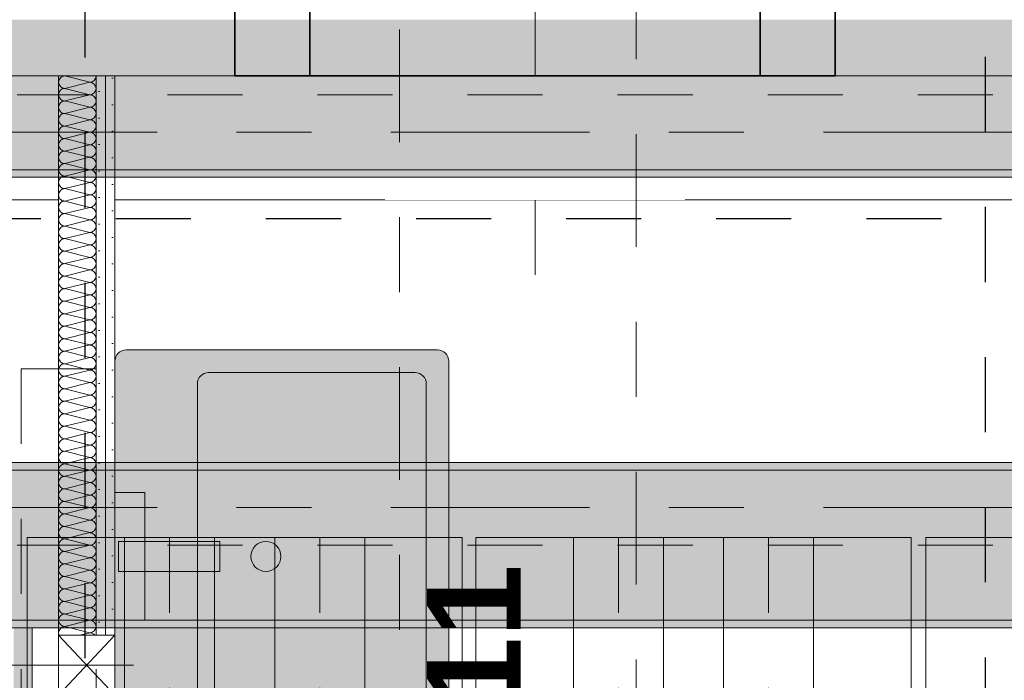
# Model space of a CAD drawing. Header units: metres. Extents: x -3.6 to 85.2, y -11 to 16.8.
# Tile 385 of 508: x 44.6 to 45.9, y 5.1 to 6. Entities that reach past the tile are written whole.
import ezdxf

# ---------------------------------------------------------------- set-up
doc = ezdxf.new("R2010")
doc.units = ezdxf.units.M
doc.header["$MEASUREMENT"] = 0
for name, pattern in [('Achse', [0.2, 0.1, -0.05, 0, -0.05]), ('Punktlinie eng', [0.0375, 0.0125, -0.025]), ('Schnittlinie', [0.3, 0.15, -0.075, 0, -0.075]), ('Strichlinie doppelt', [0.546806, 0.264583, -0.105833, 0.070556, -0.105833]), ('Strichlinie eng', [0.115, 0.075, -0.04]), ('STRICHPUNKT', [0.015, 0.0075, -0.00375, 0, -0.00375]), ('Strichpunktlinie', [0.31, 0.2, -0.05, 0.01, -0.05]), ('Wipeout_Contour', [1, 0, -1])]:
    doc.linetypes.add(name, pattern=pattern)
for name, color, linetype in [('154 - Bemaßung_ Beschriftung.Ausbau - Deckenspiegel', 7, 'Continuous'), ('203 - Marker.Schnitt - Ausbaudetail SA', 7, 'Continuous'), ('208 - Marker.Detail', 7, 'Continuous'), ('301 - Elemente.Linie', 7, 'Continuous'), ('305 - Elemente.Linie_ Schraffur - Deckenspiegel', 7, 'Continuous'), ('451 - Universal.Achsen Raster', 7, 'Continuous'), ('605 - Struktur.Wand Innen', 7, 'Continuous'), ('608 - Struktur.Träger', 7, 'Continuous'), ('Abbruch_605 - Struktur.Wand Innen', 7, 'Continuous'), ('Neubau_605 - Struktur.Wand Innen', 7, 'Continuous'), ('Neubau_606 - Struktur.Wand Innen Ausbau', 7, 'Continuous'), ('Neubau_653 - Abdeckung.TB Verkofferung', 7, 'Continuous'), ('Neubau_702 - Einrichtung.Möbel Sanitär', 7, 'Continuous'), ('Neubau_802 - HKLSE.Sanitär', 7, 'Continuous')]:
    doc.layers.add(name, color=color, linetype=linetype)
doc.styles.add('ERSTELLTER_STIL_1', font='txt')
doc.styles.add('ERSTELLTER_STIL_2', font='txt')
doc.linetypes.add('Abbruch 1', pattern='A,0,[1,2022.0244.A_L5A-PL04.03_iB_Deckenspiegel 1.OG1.Shx,S=0.001984,R=0,X=0,Y=0],-0.25,0', length=0.25)
doc.dimstyles.new('ERSTELLTER_STIL__3', dxfattribs={"dimtxt": 0.1, "dimasz": 0.0532, "dimexe": 0.18, "dimexo": 0.0625, "dimgap": 0, "dimtad": 1, "dimzin": 0, "dimdsep": 46, "dimtxsty": 'ERSTELLTER_STIL_2', "dimblk": 'ARROWHEAD_2', "dimblk1": 'ARROWHEAD_2', "dimblk2": 'ARROWHEAD_2', "dimcen": 0.09, "dimse1": 1, "dimse2": 1, "dimclrd": 7, "dimclre": 7, "dimclrt": 7, "dimazin": 0, "dimtfac": 1, "dimtdec": 4, "dimtmove": 2, "dimatfit": 3, "dimfxl": 1, "dimtolj": 1, "dimtzin": 0, "dimarcsym": 0})
pattern_1 = [(45, (0, 0), (-0.01767767, 0.01767767), [0, -0.025])]
pattern_2 = [(45, (0, 0), (-0.08485281, 0.08485281), []), (45, (-0.04243, 0.04243), (-0.08485281, 0.08485281), [0.09, -0.03])]

# ---------------------------------------------------------------- blocks, each defined once
blk = doc.blocks.new('*X181')
at = {"layer": 'Neubau_606 - Struktur.Wand Innen Ausbau', "color": 7, "linetype": 'Continuous', "lineweight": 5}
for p, q in [((44.6767, 5.9167), (44.6433, 5.925)), ((44.6767, 5.9167), (44.6433, 5.9083)), ((44.6767, 5.9), (44.6433, 5.9083)), ((44.6767, 5.9), (44.6433, 5.8917)), ((44.6767, 5.8833), (44.6433, 5.8917)), ((44.6767, 5.8833), (44.6433, 5.875)), ((44.6767, 5.8667), (44.6433, 5.875)), ((44.6767, 5.8667), (44.6433, 5.8583)), ((44.6767, 5.85), (44.6433, 5.8583)), ((44.6767, 5.85), (44.6433, 5.8417)), ((44.6767, 5.8333), (44.6433, 5.8417)), ((44.6767, 5.8333), (44.6433, 5.825)), ((44.6767, 5.8167), (44.6433, 5.825)), ((44.6767, 5.8167), (44.6433, 5.8083)), ((44.6767, 5.8), (44.6433, 5.8083)), ((44.6767, 5.8), (44.6433, 5.7917)), ((44.6767, 5.7833), (44.6433, 5.7917)), ((44.6767, 5.7833), (44.6433, 5.775)), ((44.6767, 5.7667), (44.6433, 5.775)), ((44.6767, 5.7667), (44.65, 5.76))]:
    blk.add_line(p, q, dxfattribs=at)
for centre, start, end in [((44.6433, 5.9167), 90, 180), ((44.6767, 5.925), 270, 0), ((44.6433, 5.9167), 180, 270), ((44.6433, 5.9), 90, 180), ((44.6767, 5.9083), 0, 90), ((44.6767, 5.9083), 270, 0), ((44.6433, 5.9), 180, 270), ((44.6433, 5.8833), 90, 180), ((44.6767, 5.8917), 0, 90), ((44.6767, 5.8917), 270, 0), ((44.6433, 5.8833), 180, 270), ((44.6767, 5.875), 0, 90), ((44.6433, 5.8667), 90, 180), ((44.6433, 5.8667), 180, 270), ((44.6767, 5.875), 270, 0), ((44.6767, 5.8583), 0, 90), ((44.6433, 5.85), 90, 180), ((44.6767, 5.8583), 270, 0), ((44.6433, 5.85), 180, 270), ((44.6433, 5.8333), 90, 180), ((44.6767, 5.8417), 0, 90), ((44.6767, 5.8417), 270, 0), ((44.6433, 5.8333), 180, 270), ((44.6767, 5.825), 0, 90), ((44.6433, 5.8167), 90, 180), ((44.6433, 5.8167), 180, 270), ((44.6767, 5.825), 270, 0), ((44.6767, 5.8083), 0, 90), ((44.6433, 5.8), 90, 180), ((44.6433, 5.8), 180, 270), ((44.6767, 5.8083), 270, 0), ((44.6767, 5.7917), 0, 90), ((44.6433, 5.7833), 90, 180), ((44.6767, 5.7917), 270, 0), ((44.6433, 5.7833), 180, 270), ((44.6433, 5.7667), 90, 180), ((44.6767, 5.775), 0, 90), ((44.6767, 5.775), 270, 0), ((44.6433, 5.7667), 180, 233.1301), ((44.6767, 5.7583), 11.537, 90)]:
    blk.add_arc(centre, 0.00833, start, end, dxfattribs=at)
blk = doc.blocks.new('*X183')
at = {"layer": 'Neubau_606 - Struktur.Wand Innen Ausbau', "color": 7, "linetype": 'Continuous', "lineweight": 5}
for p, q in [((44.65, 5.76), (44.6433, 5.7583)), ((44.6767, 5.75), (44.6433, 5.7583)), ((44.6767, 5.75), (44.6433, 5.7417)), ((44.6767, 5.7333), (44.6433, 5.7417)), ((44.6767, 5.7333), (44.6433, 5.725)), ((44.6767, 5.7167), (44.6433, 5.725)), ((44.6767, 5.7167), (44.6433, 5.7083)), ((44.6767, 5.7), (44.6433, 5.7083)), ((44.6767, 5.7), (44.6433, 5.6917)), ((44.6767, 5.6833), (44.6433, 5.6917)), ((44.6767, 5.6833), (44.6433, 5.675)), ((44.6767, 5.6667), (44.6433, 5.675)), ((44.6767, 5.6667), (44.6433, 5.6583)), ((44.6767, 5.65), (44.6433, 5.6583)), ((44.6767, 5.65), (44.6433, 5.6417)), ((44.6767, 5.6333), (44.6433, 5.6417)), ((44.6767, 5.6333), (44.6433, 5.625)), ((44.6767, 5.6167), (44.6433, 5.625)), ((44.6767, 5.6167), (44.6433, 5.6083)), ((44.6767, 5.6), (44.6433, 5.6083)), ((44.6767, 5.6), (44.6433, 5.5917)), ((44.6767, 5.5833), (44.6433, 5.5917)), ((44.6767, 5.5833), (44.6433, 5.575)), ((44.6767, 5.5667), (44.6433, 5.575)), ((44.6767, 5.5667), (44.6433, 5.5583)), ((44.6767, 5.55), (44.6433, 5.5583)), ((44.6767, 5.55), (44.6433, 5.5417)), ((44.6767, 5.5333), (44.6433, 5.5417)), ((44.6767, 5.5333), (44.6433, 5.525)), ((44.6767, 5.5167), (44.6433, 5.525)), ((44.6767, 5.5167), (44.6433, 5.5083)), ((44.6767, 5.5), (44.6433, 5.5083)), ((44.6767, 5.5), (44.6433, 5.4917)), ((44.6767, 5.4833), (44.6433, 5.4917)), ((44.6767, 5.4833), (44.6433, 5.475)), ((44.6767, 5.4667), (44.6433, 5.475)), ((44.6767, 5.4667), (44.6433, 5.4583)), ((44.6767, 5.45), (44.6433, 5.4583)), ((44.6767, 5.45), (44.6433, 5.4417)), ((44.6767, 5.4333), (44.6433, 5.4417)), ((44.6767, 5.4333), (44.6433, 5.425)), ((44.6767, 5.4167), (44.6433, 5.425)), ((44.6767, 5.4167), (44.6433, 5.4083)), ((44.6767, 5.4), (44.6433, 5.4083)), ((44.6767, 5.4), (44.6433, 5.3917)), ((44.6767, 5.3833), (44.6433, 5.3917)), ((44.6767, 5.3833), (44.6433, 5.375)), ((44.6767, 5.3667), (44.6433, 5.375)), ((44.6767, 5.3667), (44.6433, 5.3583)), ((44.6767, 5.35), (44.6433, 5.3583)), ((44.6767, 5.35), (44.6433, 5.3417)), ((44.6767, 5.3333), (44.6433, 5.3417)), ((44.6767, 5.3333), (44.6433, 5.325)), ((44.6767, 5.3167), (44.6433, 5.325)), ((44.6767, 5.3167), (44.6433, 5.3083)), ((44.6767, 5.3), (44.6433, 5.3083)), ((44.6767, 5.3), (44.6433, 5.2917)), ((44.6767, 5.2833), (44.6433, 5.2917)), ((44.6767, 5.2833), (44.6433, 5.275)), ((44.6767, 5.2667), (44.6433, 5.275)), ((44.6767, 5.2667), (44.6433, 5.2583)), ((44.6767, 5.25), (44.6433, 5.2583)), ((44.6767, 5.25), (44.6433, 5.2417)), ((44.6767, 5.2333), (44.6433, 5.2417)), ((44.6767, 5.2333), (44.6433, 5.225)), ((44.6767, 5.2167), (44.6433, 5.225)), ((44.6767, 5.2167), (44.6433, 5.2083)), ((44.6767, 5.2), (44.6433, 5.2083)), ((44.6767, 5.2), (44.6433, 5.1917)), ((44.6767, 5.1833), (44.6433, 5.1917)), ((44.6767, 5.1833), (44.6632, 5.18))]:
    blk.add_line(p, q, dxfattribs=at)
for centre, start, end in [((44.6433, 5.7667), 233.1301, 270), ((44.6767, 5.7583), 0, 11.537), ((44.6433, 5.75), 90, 180), ((44.6433, 5.75), 180, 270), ((44.6767, 5.7583), 270, 0), ((44.6767, 5.7417), 0, 90), ((44.6433, 5.7333), 90, 180), ((44.6767, 5.7417), 270, 0), ((44.6433, 5.7333), 180, 270), ((44.6433, 5.7167), 90, 180), ((44.6767, 5.725), 0, 90), ((44.6767, 5.725), 270, 0), ((44.6433, 5.7167), 180, 270), ((44.6433, 5.7), 90, 180), ((44.6767, 5.7083), 0, 90), ((44.6767, 5.7083), 270, 0), ((44.6433, 5.7), 180, 270), ((44.6767, 5.6917), 0, 90), ((44.6433, 5.6833), 90, 180), ((44.6433, 5.6833), 180, 270), ((44.6767, 5.6917), 270, 0), ((44.6767, 5.675), 0, 90), ((44.6433, 5.6667), 90, 180), ((44.6767, 5.675), 270, 0), ((44.6433, 5.6667), 180, 270), ((44.6433, 5.65), 90, 180), ((44.6767, 5.6583), 0, 90), ((44.6767, 5.6583), 270, 0), ((44.6433, 5.65), 180, 270), ((44.6433, 5.6333), 90, 180), ((44.6767, 5.6417), 0, 90), ((44.6767, 5.6417), 270, 0), ((44.6433, 5.6333), 180, 270), ((44.6767, 5.625), 0, 90), ((44.6433, 5.6167), 90, 180), ((44.6433, 5.6167), 180, 270), ((44.6767, 5.625), 270, 0), ((44.6767, 5.6083), 0, 90), ((44.6433, 5.6), 90, 180), ((44.6767, 5.6083), 270, 0), ((44.6433, 5.6), 180, 270), ((44.6433, 5.5833), 90, 180), ((44.6767, 5.5917), 0, 90), ((44.6767, 5.5917), 270, 0), ((44.6433, 5.5833), 180, 270), ((44.6767, 5.575), 0, 90), ((44.6433, 5.5667), 90, 180), ((44.6433, 5.5667), 180, 270), ((44.6767, 5.575), 270, 0), ((44.6767, 5.5583), 0, 90), ((44.6433, 5.55), 90, 180), ((44.6433, 5.55), 180, 270), ((44.6767, 5.5583), 270, 0), ((44.6767, 5.5417), 0, 90), ((44.6433, 5.5333), 90, 180), ((44.6767, 5.5417), 270, 0), ((44.6433, 5.5333), 180, 270), ((44.6433, 5.5167), 90, 180), ((44.6767, 5.525), 0, 90), ((44.6767, 5.525), 270, 0), ((44.6433, 5.5167), 180, 270), ((44.6767, 5.5083), 0, 90), ((44.6433, 5.5), 90, 180), ((44.6433, 5.5), 180, 270), ((44.6767, 5.5083), 270, 0), ((44.6767, 5.4917), 0, 90), ((44.6433, 5.4833), 90, 180), ((44.6767, 5.4917), 270, 0), ((44.6433, 5.4833), 180, 270), ((44.6433, 5.4667), 90, 180), ((44.6767, 5.475), 0, 90), ((44.6767, 5.475), 270, 0), ((44.6433, 5.4667), 180, 270), ((44.6433, 5.45), 90, 180), ((44.6767, 5.4583), 0, 90), ((44.6767, 5.4583), 270, 0), ((44.6433, 5.45), 180, 270), ((44.6767, 5.4417), 0, 90), ((44.6433, 5.4333), 90, 180), ((44.6433, 5.4333), 180, 270), ((44.6767, 5.4417), 270, 0), ((44.6767, 5.425), 0, 90), ((44.6433, 5.4167), 90, 180), ((44.6767, 5.425), 270, 0), ((44.6433, 5.4167), 180, 270), ((44.6433, 5.4), 90, 180), ((44.6767, 5.4083), 0, 90), ((44.6767, 5.4083), 270, 0), ((44.6433, 5.4), 180, 270), ((44.6767, 5.3917), 0, 90), ((44.6433, 5.3833), 90, 180), ((44.6433, 5.3833), 180, 270), ((44.6767, 5.3917), 270, 0), ((44.6767, 5.375), 0, 90), ((44.6433, 5.3667), 90, 180), ((44.6433, 5.3667), 180, 270), ((44.6767, 5.375), 270, 0), ((44.6767, 5.3583), 0, 90), ((44.6433, 5.35), 90, 180), ((44.6767, 5.3583), 270, 0), ((44.6433, 5.35), 180, 270), ((44.6433, 5.3333), 90, 180), ((44.6767, 5.3417), 0, 90), ((44.6767, 5.3417), 270, 0), ((44.6433, 5.3333), 180, 270), ((44.6767, 5.325), 0, 90), ((44.6433, 5.3167), 90, 180), ((44.6433, 5.3167), 180, 270), ((44.6767, 5.325), 270, 0), ((44.6767, 5.3083), 0, 90), ((44.6433, 5.3), 90, 180), ((44.6767, 5.3083), 270, 0), ((44.6433, 5.3), 180, 270), ((44.6433, 5.2833), 90, 180), ((44.6767, 5.2917), 0, 90), ((44.6767, 5.2917), 270, 0), ((44.6433, 5.2833), 180, 270), ((44.6433, 5.2667), 90, 180), ((44.6767, 5.275), 0, 90), ((44.6767, 5.275), 270, 0), ((44.6433, 5.2667), 180, 270), ((44.6767, 5.2583), 0, 90), ((44.6433, 5.25), 90, 180), ((44.6433, 5.25), 180, 270), ((44.6767, 5.2583), 270, 0), ((44.6767, 5.2417), 0, 90), ((44.6433, 5.2333), 90, 180), ((44.6767, 5.2417), 270, 0), ((44.6433, 5.2333), 180, 270), ((44.6433, 5.2167), 90, 180), ((44.6767, 5.225), 0, 90), ((44.6767, 5.225), 270, 0), ((44.6433, 5.2167), 180, 270), ((44.6767, 5.2083), 0, 90), ((44.6433, 5.2), 90, 180), ((44.6433, 5.2), 180, 270), ((44.6767, 5.2083), 270, 0), ((44.6767, 5.1917), 0, 90), ((44.6433, 5.1833), 90, 180), ((44.6433, 5.1833), 180, 203.7114), ((44.6767, 5.1917), 270, 0), ((44.6767, 5.175), 36.7175, 90)]:
    blk.add_arc(centre, 0.00833, start, end, dxfattribs=at)
blk = doc.blocks.new('*D432')
at = {"layer": '154 - Bemaßung_ Beschriftung.Ausbau - Deckenspiegel', "color": 7, "linetype": 'Continuous', "lineweight": 5}
for p, q in [((39.5425, 5.0505), (39.5425, 5.0847)), ((39.5775, 5.0303), (39.5075, 5.0707)), ((39.595, 5.0505), (39.49, 5.0505)), ((39.5425, 4.795), (39.5425, 5.0505)), ((39.5075, 4.8152), (39.5775, 4.7748)), ((39.595, 4.795), (39.49, 4.795))]:
    blk.add_line(p, q, dxfattribs=at)
at = {"layer": '154 - Bemaßung_ Beschriftung.Ausbau - Deckenspiegel', "color": 7, "lineweight": 5, "insert": (39.5241, 4.808), "char_height": 0.1, "attachment_point": 7, "rotation": 90, "style": 'ERSTELLTER_STIL_2'}
blk.add_mtext('\\A1;{\\pql;\\fArial|b0|i0|c0|p38;25\\fArial|b0|i0|c0|p38;\\A1{\\H.66x;\\S55^  ;}}', dxfattribs=at)
blk = doc.blocks.new('ARROWHEAD_2')
at = {"color": 0, "linetype": 'Continuous', "lineweight": 0}
for p, q in [((-0.378, -0.655), (0.378, 0.655)), ((0, 0), (-1, 0))]:
    blk.add_line(p, q, dxfattribs=at)

msp = doc.modelspace()

# ---------------------------------------------------------------- hatches: boundary and pattern name
at = {"layer": '608 - Struktur.Träger', "linetype": 'Continuous', "lineweight": 0, "true_color": 0x000000}
h = msp.add_hatch(dxfattribs=at)
h.set_pattern_fill('Gips_0001', color=18, style=0, pattern_type=2)
h.set_pattern_definition(pattern_1)
h.paths.add_polyline_path([(40.29, 5.41), (40.29, 5.4), (47.17, 5.4), (47.17, 5.41)])
h = msp.add_hatch(dxfattribs=at)
h.set_pattern_fill('Beton__Stahlbeton_0001', color=18, style=0, pattern_type=2)
h.set_pattern_definition(pattern_2)
h.paths.add_polyline_path([(0.69, 5.4), (0.38, 5.4), (0.38, 5.2), (0.69, 5.2), (7.57, 5.2), (7.89, 5.2), (11.17, 5.2), (11.49, 5.2), (14.86, 5.2), (15.02, 5.2), (18.37, 5.2), (18.69, 5.2), (22.04, 5.2), (22.2, 5.2), (25.57, 5.2), (25.89, 5.2), (29.26, 5.2), (29.42, 5.2), (32.77, 5.2), (33.09, 5.2), (36.46, 5.2), (36.6, 5.2), (39.97, 5.2), (40.29, 5.2), (47.16, 5.2), (47.49, 5.2), (54.37, 5.2), (54.69, 5.2), (58.06, 5.2), (58.195, 5.2), (61.57, 5.2), (61.88, 5.2), (61.88, 5.4), (61.57, 5.4), (58.195, 5.4), (58.06, 5.4), (54.69, 5.4), (54.37, 5.4), (47.49, 5.4), (47.17, 5.4), (40.29, 5.4), (39.97, 5.4), (36.6, 5.4), (36.46, 5.4), (33.09, 5.4), (32.77, 5.4), (29.42, 5.4), (29.26, 5.4), (25.89, 5.4), (25.57, 5.4), (22.2, 5.4), (22.04, 5.4), (18.69, 5.4), (18.37, 5.4), (15.02, 5.4), (14.86, 5.4), (11.49, 5.4), (11.17, 5.4), (7.89, 5.4), (7.57, 5.4)])
h = msp.add_hatch(dxfattribs=at)
h.set_pattern_fill('Gips_0001', color=18, style=0, pattern_type=2)
h.set_pattern_definition(pattern_1)
h.paths.add_polyline_path([(40.29, 5.19), (40.3373, 5.19), (40.3373, 5.19), (40.3428, 5.19), (40.3428, 5.19), (42.1063, 5.19), (42.1063, 5.19), (42.1118, 5.19), (42.1118, 5.19), (44.5022, 5.19), (44.5022, 5.19), (44.5078, 5.19), (44.5078, 5.19), (47.16, 5.19), (47.16, 5.2), (40.29, 5.2)])
at = {"layer": 'Neubau_605 - Struktur.Wand Innen', "linetype": 'Continuous', "lineweight": 0, "true_color": 0x000000}
for points in [[(45.47, 5.925), (45.07, 5.925), (45.27, 5.8425)], [(45.07, 5.76), (45.47, 5.76), (45.27, 5.8425)]]:
    msp.add_hatch(color=18, dxfattribs=at).paths.add_polyline_path(points)
at = {"layer": 'Neubau_606 - Struktur.Wand Innen Ausbau', "linetype": 'Continuous', "lineweight": 0, "true_color": 0x000000}
h = msp.add_hatch(dxfattribs=at)
h.set_pattern_fill('Gips_0001', color=18, style=0, pattern_type=2)
h.set_pattern_definition(pattern_1)
h.paths.add_polyline_path([(44.685, 5.925), (44.685, 5.76), (44.6975, 5.76), (44.6975, 5.925)])
h = msp.add_hatch(dxfattribs=at)
h.set_pattern_fill('Gips_0001', color=18, style=0, pattern_type=2)
h.set_pattern_definition(pattern_1)
h.paths.add_polyline_path([(44.685, 5.18), (44.6975, 5.18), (44.6975, 5.76), (44.685, 5.76)])
at = {"layer": 'Neubau_653 - Abdeckung.TB Verkofferung', "linetype": 'Continuous', "lineweight": 0, "true_color": 0x000000}
h = msp.add_hatch(dxfattribs=at)
h.set_pattern_fill('Gips_0001', color=18, style=0, pattern_type=2)
h.set_pattern_definition(pattern_1)
h.paths.add_polyline_path([(44.575, 0.7495), (44.6, 0.7495), (44.6, 5.19), (44.575, 5.19)])
at = {"layer": 'Neubau_702 - Einrichtung.Möbel Sanitär', "linetype": 'Continuous', "lineweight": 0, "true_color": 0x3a3a3a}
for points in [[(44.71, 5.025, 0.414214), (44.725, 5.01), (45.14, 5.01, 0.414214), (45.155, 5.025), (45.155, 5.545, 0.414214), (45.14, 5.56), (44.725, 5.56, 0.414214), (44.71, 5.545)], [(44.75, 5.2), (44.75, 5.37), (44.71, 5.37), (44.71, 5.2)], [(44.85, 5.265), (44.85, 5.305), (44.715, 5.305), (44.715, 5.265)]]:
    msp.add_hatch(color=250, dxfattribs=at).paths.add_polyline_path(points)

# ---------------------------------------------------------------- linework, layer by layer
at = {"layer": '208 - Marker.Detail', "color": 30, "linetype": 'Punktlinie eng', "lineweight": 25, "true_color": 0xff6e00}
msp.add_line((44.67, 8.6495), (44.67, 5.0505), dxfattribs=at)
at = {"layer": '301 - Elemente.Linie', "color": 1, "linetype": 'Strichlinie eng', "lineweight": 25, "flags": 128}
msp.add_lwpolyline([(40.3114, 5.7353), (47.17, 5.7353)], dxfattribs=at)
at = {"layer": '305 - Elemente.Linie_ Schraffur - Deckenspiegel', "color": 7, "linetype": 'STRICHPUNKT', "lineweight": 9}
for p, q in [((44.783, 5.31), (44.783, 0.645)), ((44.983, 5.31), (44.983, 0.645)), ((45.381, 5.31), (45.381, 0.645)), ((45.581, 5.31), (45.581, 0.645))]:
    msp.add_line(p, q, dxfattribs=at)
at = {"layer": '305 - Elemente.Linie_ Schraffur - Deckenspiegel', "color": 7, "linetype": 'Continuous', "lineweight": 9, "flags": 128}
for points in [[(44.593, 5.31), (45.173, 5.31), (45.173, 0.645), (44.593, 0.645)], [(45.191, 5.31), (45.771, 5.31), (45.771, 0.645), (45.191, 0.645)], [(45.7905, 5.31), (46.3705, 5.31), (46.3705, 0.645), (45.7905, 0.645)]]:
    msp.add_lwpolyline(points, close=True, dxfattribs=at)
at = {"layer": '305 - Elemente.Linie_ Schraffur - Deckenspiegel', "color": 7, "linetype": 'Continuous', "lineweight": 9}
for points in [[(44.723, 0.645), (44.843, 0.645), (44.843, 5.31), (44.723, 5.31)], [(44.923, 0.645), (45.043, 0.645), (45.043, 5.31), (44.923, 5.31)], [(45.321, 0.645), (45.441, 0.645), (45.441, 5.31), (45.321, 5.31)], [(45.521, 0.645), (45.641, 0.645), (45.641, 5.31), (45.521, 5.31)]]:
    msp.add_lwpolyline(points, close=True, dxfattribs=at)
at = {"layer": '451 - Universal.Achsen Raster', "color": 160, "linetype": 'Strichlinie doppelt', "lineweight": 9, "true_color": 0x3232ff}
msp.add_line((64.935, 5.35), (-3.175, 5.35), dxfattribs=at)
at = {"layer": '605 - Struktur.Wand Innen', "color": 7, "linetype": 'Continuous', "lineweight": 13}
msp.add_line((44.6975, 5.925), (44.685, 5.925), dxfattribs=at)
at = {"layer": '605 - Struktur.Wand Innen', "color": 7, "linetype": 'Continuous', "lineweight": 13, "flags": 128}
for points in [[(45.47, 5.925), (45.07, 5.925)], [(45.07, 5.76), (45.47, 5.76)]]:
    msp.add_lwpolyline(points, dxfattribs=at)
at = {"layer": '608 - Struktur.Träger', "color": 7, "linetype": 'Continuous', "lineweight": 13}
for p, q in [((0.38, 5.41), (61.88, 5.41)), ((47.17, 5.4), (40.29, 5.4)), ((0.38, 5.19), (61.88, 5.19))]:
    msp.add_line(p, q, dxfattribs=at)
at = {"layer": '608 - Struktur.Träger', "color": 7, "linetype": 'Continuous', "lineweight": 5}
for p, q in [((47.17, 5.41), (40.29, 5.41)), ((47.16, 5.19), (44.5078, 5.19))]:
    msp.add_line(p, q, dxfattribs=at)
at = {"layer": '608 - Struktur.Träger', "color": 7, "linetype": 'Achse', "lineweight": 9}
msp.add_line((0.38, 5.3), (61.88, 5.3), dxfattribs=at)
at = {"layer": '608 - Struktur.Träger', "color": 7, "linetype": 'Continuous', "lineweight": 13, "flags": 128}
msp.add_lwpolyline([(61.88, 5.2), (61.57, 5.2), (58.195, 5.2), (58.06, 5.2), (54.69, 5.2), (54.37, 5.2), (47.49, 5.2), (47.16, 5.2), (40.29, 5.2), (39.97, 5.2), (36.6, 5.2), (36.46, 5.2), (33.09, 5.2), (32.77, 5.2), (29.42, 5.2)], dxfattribs=at)
at = {"layer": 'Abbruch_605 - Struktur.Wand Innen', "color": 160, "linetype": 'Abbruch 1', "lineweight": 5, "true_color": 0x3232ff}
msp.add_line((45.27, 6.025), (45.27, 5.66), dxfattribs=at)
at = {"layer": 'Abbruch_605 - Struktur.Wand Innen', "color": 7, "linetype": 'Abbruch 1', "lineweight": 13}
for p, q in [((45.07, 5.925), (45.07, 5.76)), ((45.47, 5.76), (45.47, 5.925))]:
    msp.add_line(p, q, dxfattribs=at)
at = {"layer": 'Neubau_605 - Struktur.Wand Innen', "color": 1, "linetype": 'Continuous', "lineweight": 5}
for p, q in [((44.685, 5.76), (44.685, 5.925)), ((44.6975, 5.76), (44.6975, 5.925))]:
    msp.add_line(p, q, dxfattribs=at)
at = {"layer": 'Neubau_605 - Struktur.Wand Innen', "color": 1, "linetype": 'Strichlinie eng', "lineweight": 9}
for p, q in [((45.07, 5.925), (45.47, 5.76)), ((45.47, 5.925), (45.07, 5.76))]:
    msp.add_line(p, q, dxfattribs=at)
at = {"layer": 'Neubau_606 - Struktur.Wand Innen Ausbau', "color": 1, "linetype": 'Continuous', "lineweight": 5}
for p, q in [((44.685, 5.18), (44.685, 5.76)), ((44.6975, 5.18), (44.6975, 5.76))]:
    msp.add_line(p, q, dxfattribs=at)
at = {"layer": 'Neubau_606 - Struktur.Wand Innen Ausbau', "color": 1, "linetype": 'Continuous', "lineweight": 9}
for p, q in [((44.635, 5.1), (44.71, 5.18)), ((44.635, 5.18), (44.71, 5.1))]:
    msp.add_line(p, q, dxfattribs=at)
at = {"layer": 'Neubau_606 - Struktur.Wand Innen Ausbau', "color": 1, "linetype": 'Strichpunktlinie', "lineweight": 5}
msp.add_line((44.535, 5.14), (44.81, 5.14), dxfattribs=at)
msp.add_line((44.535, 5.14), (44.81, 5.14), dxfattribs=at)
at = {"layer": 'Neubau_606 - Struktur.Wand Innen Ausbau', "color": 1, "linetype": 'Continuous', "lineweight": 9, "flags": 128}
for points in [[(44.635, 5.18), (44.635, 5.1)], [(44.685, 5.18), (44.635, 5.18)], [(44.6975, 5.18), (44.685, 5.18)], [(44.71, 5.18), (44.6975, 5.18)], [(44.71, 5.1), (44.71, 5.18)]]:
    msp.add_lwpolyline(points, dxfattribs=at)
at = {"layer": 'Neubau_653 - Abdeckung.TB Verkofferung', "color": 1, "linetype": 'Continuous', "lineweight": 9}
for p, q in [((44.71, 5.76), (46.845, 5.76)), ((44.71, 5.0505), (44.71, 5.76)), ((44.6, 5.19), (44.41, 5.19)), ((44.6, 0.7495), (44.6, 5.19))]:
    msp.add_line(p, q, dxfattribs=at)
at = {"layer": 'Neubau_653 - Abdeckung.TB Verkofferung', "color": 1, "linetype": 'Continuous', "lineweight": 5}
for p, q in [((44.6, 5.19), (44.575, 5.19)), ((44.6, 5.19), (44.6, 0.7495)), ((46.845, 5.19), (44.71, 5.19))]:
    msp.add_line(p, q, dxfattribs=at)
at = {"layer": 'Neubau_653 - Abdeckung.TB Verkofferung', "color": 1, "linetype": 'Continuous', "lineweight": 5, "flags": 128}
msp.add_lwpolyline([(44.71, 5.19), (44.71, 5.09), (44.71, 5.063), (44.71, 5.0505)], dxfattribs=at)
at = {"layer": 'Neubau_702 - Einrichtung.Möbel Sanitär', "color": 7, "linetype": 'Continuous', "lineweight": 9, "true_color": 0xebebeb}
for p, q in [((44.835, 5.53), (45.11, 5.53)), ((44.82, 5.055), (44.82, 5.515)), ((45.125, 5.515), (45.125, 5.055))]:
    msp.add_line(p, q, dxfattribs=at)
at = {"layer": 'Neubau_702 - Einrichtung.Möbel Sanitär', "color": 7, "linetype": 'Continuous', "lineweight": 9, "true_color": 0xebebeb, "flags": 128}
msp.add_lwpolyline([(44.71, 5.025), (44.71, 5.545, -0.414214), (44.725, 5.56), (45.14, 5.56, -0.414214), (45.155, 5.545), (45.155, 5.025, -0.414214), (45.14, 5.01), (44.725, 5.01, -0.414214)], format="xyb", close=True, dxfattribs=at)
for points in [[(44.75, 5.2), (44.75, 5.37), (44.71, 5.37), (44.71, 5.2)], [(44.85, 5.265), (44.85, 5.305), (44.715, 5.305), (44.715, 5.265)]]:
    msp.add_lwpolyline(points, close=True, dxfattribs=at)
at = {"layer": 'Neubau_702 - Einrichtung.Möbel Sanitär', "color": 7, "linetype": 'Continuous', "lineweight": 9, "true_color": 0xebebeb}
msp.add_circle((44.9113, 5.285), 0.02, dxfattribs=at)
for centre, start, end in [((44.835, 5.515), 90, 180), ((45.11, 5.515), 0, 90)]:
    msp.add_arc(centre, 0.015, start, end, dxfattribs=at)
at = {"layer": 'Neubau_802 - HKLSE.Sanitär', "color": 1, "linetype": 'STRICHPUNKT', "lineweight": 9, "flags": 128}
for points in [[(44.585, 5.535), (44.685, 5.535)], [(44.585, 5.035), (44.585, 5.535)], [(44.685, 5.535), (44.685, 5.035)]]:
    msp.add_lwpolyline(points, dxfattribs=at)

# ---------------------------------------------------------------- texts
at = {"layer": '203 - Marker.Schnitt - Ausbaudetail SA', "color": 7, "lineweight": 13, "insert": (45.2526, 5.2746), "char_height": 0.125, "attachment_point": 9, "rotation": 90, "style": 'ERSTELLTER_STIL_1'}
msp.add_mtext('\\A1;{\\pqr;\\pt0;\\fArial|b1|i0|c0|p38;SA-11}', dxfattribs=at)

# ---------------------------------------------------------------- dimensions: what is measured, and where the dimension line sits
at = {"layer": '154 - Bemaßung_ Beschriftung.Ausbau - Deckenspiegel', "color": 7, "linetype": 'Continuous', "lineweight": 5}
dim = msp.add_linear_dim(base=(39.5425, 5.0505), p1=(46.3875, 4.795), p2=(46.845, 5.0505), angle=90, dimstyle='ERSTELLTER_STIL__3', dxfattribs=at)
dim.commit()
dim.dimension.update_dxf_attribs({"geometry": '*D432', "text_midpoint": (39.4725, 5.0574), "dimtype": 160, "text_rotation": 90})

# ---------------------------------------------------------------- wipeouts: each hides what was drawn before it
at = {"color": 254, "linetype": 'Wipeout_Contour', "lineweight": 0, "ltscale": 179.696601}
msp.add_wipeout([(44.635, 5.925), (44.445, 5.925), (44.445, 5.76), (44.635, 5.76)], dxfattribs=at).dxf.layer = '605 - Struktur.Wand Innen'

# ---------------------------------------------------------------- next in the draw order: linework, layer by layer
at = {"layer": '605 - Struktur.Wand Innen', "color": 7, "linetype": 'Continuous', "lineweight": 13}
msp.add_line((44.685, 5.925), (44.635, 5.925), dxfattribs=at)
at = {"layer": '605 - Struktur.Wand Innen', "color": 7, "linetype": 'Continuous', "lineweight": 13, "flags": 128}
msp.add_lwpolyline([(44.445, 5.76), (44.635, 5.76)], dxfattribs=at)
at = {"layer": 'Neubau_605 - Struktur.Wand Innen', "color": 1, "linetype": 'Continuous', "lineweight": 5}
msp.add_line((44.635, 5.925), (44.635, 5.76), dxfattribs=at)
msp.add_line((44.635, 5.925), (44.635, 5.76), dxfattribs=at)
at = {"layer": 'Neubau_606 - Struktur.Wand Innen Ausbau', "color": 1, "linetype": 'Continuous', "lineweight": 5, "flags": 128}
msp.add_lwpolyline([(44.635, 5.76), (44.635, 5.18)], dxfattribs=at)

# ---------------------------------------------------------------- next in the draw order: block references
at = {"layer": 'Neubau_606 - Struktur.Wand Innen Ausbau', "color": 1, "lineweight": 13}
for name in ['*X181', '*X183']:
    msp.add_blockref(name, (0, 0), dxfattribs=at)

# ---------------------------------------------------------------- next in the draw order: wipeouts: each hides what was drawn before it
at = {"color": 254, "linetype": 'Wipeout_Contour', "lineweight": 0, "ltscale": 184.600921}
msp.add_wipeout([(46.845, 5.925), (44.71, 5.925), (44.71, 5.76), (46.845, 5.76)], dxfattribs=at).dxf.layer = '605 - Struktur.Wand Innen'

# ---------------------------------------------------------------- next in the draw order: hatches: boundary and pattern name
at = {"layer": '608 - Struktur.Träger', "linetype": 'Continuous', "lineweight": 0, "true_color": 0x000000}
h = msp.add_hatch(dxfattribs=at)
h.set_pattern_fill('Beton__Stahlbeton_0001', color=18, style=0, pattern_type=2)
h.set_pattern_definition(pattern_2)
h.paths.add_polyline_path([(0.69, 6), (0.38, 6), (0.38, 5.8), (0.69, 5.8), (7.57, 5.8), (7.89, 5.8), (11.17, 5.8), (11.49, 5.8), (14.86, 5.8), (15.02, 5.8), (18.37, 5.8), (18.69, 5.8), (22.04, 5.8), (22.2, 5.8), (25.57, 5.8), (25.89, 5.8), (32.77, 5.8), (33.09, 5.8), (36.46, 5.8), (36.6, 5.8), (39.97, 5.8), (40.29, 5.8), (47.17, 5.8), (47.49, 5.8), (54.37, 5.8), (54.69, 5.8), (58.06, 5.8), (58.195, 5.8), (61.57, 5.8), (61.88, 5.8), (61.88, 6), (61.57, 6), (54.69, 6), (54.37, 6), (50.9225, 6), (50.8575, 6), (47.49, 6), (47.17, 6), (40.29, 6), (39.97, 6), (33.09, 6), (32.77, 6), (25.89, 6), (25.57, 6), (18.69, 6), (18.37, 6), (11.49, 6), (11.17, 6), (7.89, 6), (7.57, 6)])
h = msp.add_hatch(dxfattribs=at)
h.set_pattern_fill('Gips_0001', color=18, style=0, pattern_type=2)
h.set_pattern_definition(pattern_1)
h.paths.add_polyline_path([(47.17, 5.8), (40.29, 5.8), (40.29, 5.79), (47.17, 5.79)])
at = {"layer": 'Neubau_606 - Struktur.Wand Innen Ausbau', "linetype": 'Continuous', "lineweight": 0, "true_color": 0x000000}
h = msp.add_hatch(dxfattribs=at)
h.set_pattern_fill('Gips_0001', color=18, style=0, pattern_type=2)
h.set_pattern_definition(pattern_1)
h.paths.add_polyline_path([(44.6975, 5.925), (44.6975, 5.76), (44.71, 5.76), (44.71, 5.925)])
h = msp.add_hatch(dxfattribs=at)
h.set_pattern_fill('Gips_0001', color=18, style=0, pattern_type=2)
h.set_pattern_definition(pattern_1)
h.paths.add_polyline_path([(44.71, 5.76), (44.6975, 5.76), (44.6975, 5.18), (44.71, 5.18)])

# ---------------------------------------------------------------- next in the draw order: linework, layer by layer
at = {"layer": '203 - Marker.Schnitt - Ausbaudetail SA', "color": 7, "linetype": 'Schnittlinie', "lineweight": 13}
for p, q in [((45.0893, 8.687), (45.0893, 5.013)), ((45.4045, 6.2975), (45.4045, 4.763))]:
    msp.add_line(p, q, dxfattribs=at)
at = {"layer": '208 - Marker.Detail', "color": 30, "linetype": 'Punktlinie eng', "lineweight": 25, "true_color": 0xff6e00}
msp.add_line((45.87, 5.0505), (45.87, 8.6495), dxfattribs=at)
at = {"layer": '451 - Universal.Achsen Raster', "color": 160, "linetype": 'Strichlinie doppelt', "lineweight": 9, "true_color": 0x3232ff}
msp.add_line((64.935, 5.85), (-3.175, 5.85), dxfattribs=at)
at = {"layer": '605 - Struktur.Wand Innen', "color": 7, "linetype": 'Continuous', "lineweight": 13}
msp.add_line((44.71, 5.925), (44.6975, 5.925), dxfattribs=at)
at = {"layer": '605 - Struktur.Wand Innen', "color": 7, "linetype": 'Continuous', "lineweight": 13, "flags": 128}
for points in [[(45.07, 5.925), (40.29, 5.925)], [(47.17, 5.925), (45.47, 5.925)], [(44.71, 5.76), (45.07, 5.76)], [(45.47, 5.76), (46.845, 5.76)]]:
    msp.add_lwpolyline(points, dxfattribs=at)
at = {"layer": '608 - Struktur.Träger', "color": 7, "linetype": 'Achse', "lineweight": 9}
msp.add_line((0.38, 5.9), (61.88, 5.9), dxfattribs=at)
at = {"layer": '608 - Struktur.Träger', "color": 7, "linetype": 'Continuous', "lineweight": 13}
msp.add_line((0.38, 5.79), (61.88, 5.79), dxfattribs=at)
at = {"layer": '608 - Struktur.Träger', "color": 7, "linetype": 'Continuous', "lineweight": 5}
msp.add_line((47.17, 5.79), (40.29, 5.79), dxfattribs=at)
at = {"layer": '608 - Struktur.Träger', "color": 7, "linetype": 'Continuous', "lineweight": 13, "flags": 128}
msp.add_lwpolyline([(61.88, 5.8), (61.57, 5.8), (58.195, 5.8), (58.06, 5.8), (54.69, 5.8), (54.37, 5.8), (47.49, 5.8), (47.17, 5.8), (40.29, 5.8), (39.97, 5.8), (36.6, 5.8), (36.46, 5.8), (33.09, 5.8), (32.77, 5.8), (25.89, 5.8)], dxfattribs=at)
at = {"layer": 'Neubau_605 - Struktur.Wand Innen', "color": 1, "linetype": 'Continuous', "lineweight": 5}
msp.add_line((44.71, 5.76), (44.71, 5.925), dxfattribs=at)
msp.add_line((44.71, 5.76), (44.71, 5.925), dxfattribs=at)
at = {"layer": 'Neubau_606 - Struktur.Wand Innen Ausbau', "color": 1, "linetype": 'Continuous', "lineweight": 5, "flags": 128}
msp.add_lwpolyline([(44.71, 5.18), (44.71, 5.76)], dxfattribs=at)
at = {"layer": 'Neubau_653 - Abdeckung.TB Verkofferung', "color": 1, "linetype": 'Continuous', "lineweight": 35, "flags": 128}
for points in [[(44.87, 6.01), (44.87, 5.925)], [(44.97, 6.01), (44.97, 5.925)], [(45.57, 6.01), (45.57, 5.925)], [(45.67, 6.01), (45.67, 5.925)], [(44.97, 5.925), (44.87, 5.925)], [(45.57, 5.925), (44.97, 5.925)], [(45.67, 5.925), (45.57, 5.925)]]:
    msp.add_lwpolyline(points, dxfattribs=at)

doc.saveas('drawing.dxf')
